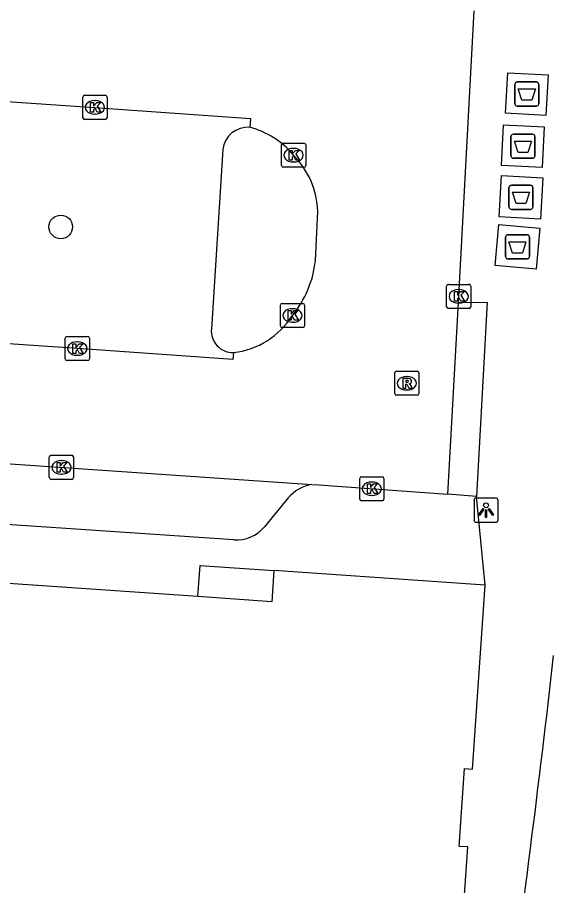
# Model space of a CAD drawing. Extents: x 161848 to 162726, y 385382 to 386521.
# Drawn here: x 161970.13 to 161992.31, y 385426.12 to 385462.04 of the extents above; entities that cross this region are included whole.
import ezdxf

# ---------------------------------------------------------------- set-up
doc = ezdxf.new("R2010")
doc.units = 0
for name, color, linetype in [('IMGEO_Afval_apart_plaats', 7, 'Continuous'), ('IMGEO_Boom', 7, 'Continuous'), ('IMGEO_Fietspad_gesloten', 7, 'Continuous'), ('IMGEO_Kolk', 7, 'Continuous'), ('IMGEO_Lichtpunt', 7, 'Continuous'), ('IMGEO_Pand', 7, 'Continuous'), ('IMGEO_Parkeervlak_open', 7, 'Continuous'), ('IMGEO_Rijbaan_lokaal_open', 7, 'Continuous'), ('IMGEO_Rioolput', 7, 'Continuous'), ('IMGEO_Voetpad_gesloten', 7, 'Continuous'), ('IMGEO_Voetpad_open', 7, 'Continuous')]:
    doc.layers.add(name, color=color, linetype=linetype)

msp = doc.modelspace()

# ---------------------------------------------------------------- linework, layer by layer
at = {"layer": 'IMGEO_Afval_apart_plaats'}
for p, q in [((161990.707, 385458.463), (161990.707, 385459.263)), ((161990.707, 385459.263), (161990.707, 385458.463)), ((161990.807, 385459.363), (161991.597, 385459.363)), ((161991.597, 385459.363), (161990.807, 385459.363)), ((161991.697, 385459.263), (161991.697, 385458.463)), ((161991.697, 385458.463), (161991.697, 385459.263)), ((161991.597, 385458.363), (161990.807, 385458.363)), ((161990.807, 385458.363), (161991.597, 385458.363)), ((161990.647, 385457.205), (161991.437, 385457.205)), ((161991.437, 385457.205), (161990.647, 385457.205)), ((161990.547, 385456.305), (161990.547, 385457.105)), ((161990.547, 385457.105), (161990.547, 385456.305)), ((161991.537, 385457.105), (161991.537, 385456.305)), ((161991.537, 385456.305), (161991.537, 385457.105)), ((161991.437, 385456.205), (161990.647, 385456.205)), ((161990.647, 385456.205), (161991.437, 385456.205)), ((161990.464, 385454.193), (161990.464, 385454.993)), ((161990.464, 385454.993), (161990.464, 385454.193)), ((161990.564, 385455.093), (161991.354, 385455.093)), ((161991.354, 385455.093), (161990.564, 385455.093)), ((161991.454, 385454.993), (161991.454, 385454.193)), ((161991.454, 385454.193), (161991.454, 385454.993)), ((161991.354, 385454.093), (161990.564, 385454.093)), ((161990.564, 385454.093), (161991.354, 385454.093)), ((161990.32, 385452.143), (161990.32, 385452.943)), ((161990.32, 385452.943), (161990.32, 385452.143)), ((161990.42, 385453.043), (161991.21, 385453.043)), ((161991.21, 385453.043), (161990.42, 385453.043)), ((161991.31, 385452.943), (161991.31, 385452.143)), ((161991.31, 385452.143), (161991.31, 385452.943)), ((161991.21, 385452.043), (161990.42, 385452.043)), ((161990.42, 385452.043), (161991.21, 385452.043))]:
    msp.add_line(p, q, dxfattribs=at)
for points in [[(161990.85, 385459.077), (161991.554, 385459.077), (161991.405, 385458.607), (161990.999, 385458.607), (161990.85, 385459.077)], [(161990.69, 385456.919), (161991.394, 385456.919), (161991.245, 385456.449), (161990.839, 385456.449), (161990.69, 385456.919)], [(161990.607, 385454.807), (161991.311, 385454.807), (161991.162, 385454.337), (161990.756, 385454.337), (161990.607, 385454.807)], [(161990.463, 385452.757), (161991.167, 385452.757), (161991.018, 385452.287), (161990.612, 385452.287), (161990.463, 385452.757)]]:
    msp.add_lwpolyline(points, dxfattribs=at)
for centre, start, end in [((161990.807, 385459.263), 90, 180), ((161990.807, 385459.263), 90, 180), ((161991.597, 385459.263), 0, 90), ((161991.597, 385459.263), 360, 90), ((161990.807, 385458.463), 180, 270), ((161990.807, 385458.463), 180, 270), ((161991.597, 385458.463), 270, 0), ((161991.597, 385458.463), 270, 0), ((161990.647, 385457.105), 90, 180), ((161990.647, 385457.105), 90, 180), ((161991.437, 385457.105), 0, 90), ((161991.437, 385457.105), 360, 90), ((161990.647, 385456.305), 180, 270), ((161990.647, 385456.305), 180, 270), ((161991.437, 385456.305), 270, 0), ((161991.437, 385456.305), 270, 0), ((161990.564, 385454.993), 90, 180), ((161990.564, 385454.993), 90, 180), ((161991.354, 385454.993), 0, 90), ((161991.354, 385454.993), 360, 90), ((161990.564, 385454.193), 180, 270), ((161990.564, 385454.193), 180, 270), ((161991.354, 385454.193), 270, 0), ((161991.354, 385454.193), 270, 0), ((161990.42, 385452.943), 90, 180), ((161990.42, 385452.943), 90, 180), ((161991.21, 385452.943), 0, 90), ((161991.21, 385452.943), 360, 90), ((161990.42, 385452.143), 180, 270), ((161990.42, 385452.143), 180, 270), ((161991.21, 385452.143), 270, 0), ((161991.21, 385452.143), 270, 0)]:
    msp.add_arc(centre, 0.1, start, end, dxfattribs=at)
at = {"layer": 'IMGEO_Boom'}
msp.add_circle((161971.921, 385453.367), 0.489, dxfattribs=at)
at = {"layer": 'IMGEO_Fietspad_gesloten'}
msp.add_arc((161438.162, 385498.11), 557.659, 351.91565, 353.56729, dxfattribs=at)
at = {"layer": 'IMGEO_Kolk'}
for p, q in [((161972.835, 385457.886), (161972.835, 385458.738)), ((161972.91, 385458.812), (161973.762, 385458.812)), ((161973.323, 385458.592), (161973.348, 385458.592)), ((161973.836, 385458.738), (161973.836, 385457.886)), ((161973.346, 385458.032), (161973.321, 385458.032)), ((161973.762, 385457.812), (161972.91, 385457.812)), ((161981.053, 385455.909), (161981.053, 385456.761)), ((161981.128, 385456.835), (161981.98, 385456.835)), ((161982.054, 385456.761), (161982.054, 385455.909)), ((161981.541, 385456.615), (161981.566, 385456.615)), ((161981.564, 385456.055), (161981.539, 385456.055)), ((161981.98, 385455.835), (161981.128, 385455.835)), ((161987.884, 385450.066), (161987.884, 385450.918)), ((161987.959, 385450.992), (161988.811, 385450.992)), ((161988.372, 385450.772), (161988.397, 385450.772)), ((161988.885, 385450.918), (161988.885, 385450.066)), ((161981.007, 385449.278), (161981.007, 385450.13)), ((161981.082, 385450.204), (161981.934, 385450.204)), ((161981.495, 385449.984), (161981.52, 385449.984)), ((161982.008, 385450.13), (161982.008, 385449.278)), ((161988.811, 385449.992), (161987.959, 385449.992)), ((161988.395, 385450.212), (161988.37, 385450.212)), ((161981.934, 385449.204), (161981.082, 385449.204)), ((161981.518, 385449.424), (161981.493, 385449.424)), ((161972.107, 385447.91), (161972.107, 385448.762)), ((161972.182, 385448.836), (161973.034, 385448.836)), ((161972.595, 385448.616), (161972.62, 385448.616)), ((161973.108, 385448.762), (161973.108, 385447.91)), ((161973.034, 385447.836), (161972.182, 385447.836)), ((161972.618, 385448.056), (161972.593, 385448.056)), ((161971.449, 385442.998), (161971.449, 385443.85)), ((161971.524, 385443.924), (161972.376, 385443.924)), ((161972.45, 385443.85), (161972.45, 385442.998)), ((161971.937, 385443.704), (161971.962, 385443.704)), ((161971.96, 385443.144), (161971.935, 385443.144)), ((161972.376, 385442.924), (161971.524, 385442.924)), ((161984.29, 385442.109), (161984.29, 385442.961)), ((161984.365, 385443.035), (161985.217, 385443.035)), ((161984.778, 385442.815), (161984.803, 385442.815)), ((161985.291, 385442.961), (161985.291, 385442.109)), ((161985.217, 385442.035), (161984.365, 385442.035)), ((161984.801, 385442.255), (161984.776, 385442.255))]:
    msp.add_line(p, q, dxfattribs=at)
for points in [[(161972.835, 385457.886), (161972.835, 385458.738)], [(161972.91, 385458.812), (161973.762, 385458.812)], [(161973.836, 385458.738), (161973.836, 385457.886)], [(161973.156, 385458.512), (161973.279, 385458.512), (161973.279, 385458.361), (161973.409, 385458.512), (161973.573, 385458.512), (161973.427, 385458.361), (161973.58, 385458.112), (161973.428, 385458.112), (161973.343, 385458.276), (161973.279, 385458.209), (161973.279, 385458.112), (161973.156, 385458.112), (161973.156, 385458.512)], [(161973.762, 385457.812), (161972.91, 385457.812)], [(161981.053, 385455.909), (161981.053, 385456.761)], [(161981.128, 385456.835), (161981.98, 385456.835)], [(161982.054, 385456.761), (161982.054, 385455.909)], [(161981.374, 385456.535), (161981.497, 385456.535), (161981.497, 385456.384), (161981.627, 385456.535), (161981.791, 385456.535), (161981.645, 385456.384), (161981.798, 385456.135), (161981.646, 385456.135), (161981.561, 385456.299), (161981.497, 385456.232), (161981.497, 385456.135), (161981.374, 385456.135), (161981.374, 385456.535)], [(161981.98, 385455.835), (161981.128, 385455.835)], [(161987.884, 385450.066), (161987.884, 385450.918)], [(161987.959, 385450.992), (161988.811, 385450.992)], [(161988.205, 385450.692), (161988.328, 385450.692), (161988.328, 385450.541), (161988.458, 385450.692), (161988.622, 385450.692), (161988.476, 385450.541), (161988.629, 385450.292), (161988.477, 385450.292), (161988.392, 385450.456), (161988.328, 385450.389), (161988.328, 385450.292), (161988.205, 385450.292), (161988.205, 385450.692)], [(161988.885, 385450.918), (161988.885, 385450.066)], [(161981.007, 385449.278), (161981.007, 385450.13)], [(161981.082, 385450.204), (161981.934, 385450.204)], [(161982.008, 385450.13), (161982.008, 385449.278)], [(161988.811, 385449.992), (161987.959, 385449.992)], [(161981.328, 385449.904), (161981.451, 385449.904), (161981.451, 385449.753), (161981.581, 385449.904), (161981.745, 385449.904), (161981.599, 385449.753), (161981.752, 385449.504), (161981.6, 385449.504), (161981.515, 385449.668), (161981.451, 385449.601), (161981.451, 385449.504), (161981.328, 385449.504), (161981.328, 385449.904)], [(161981.934, 385449.204), (161981.082, 385449.204)], [(161972.107, 385447.91), (161972.107, 385448.762)], [(161972.182, 385448.836), (161973.034, 385448.836)], [(161972.428, 385448.536), (161972.551, 385448.536), (161972.551, 385448.385), (161972.681, 385448.536), (161972.845, 385448.536), (161972.699, 385448.385), (161972.852, 385448.136), (161972.7, 385448.136), (161972.615, 385448.3), (161972.551, 385448.233), (161972.551, 385448.136), (161972.428, 385448.136), (161972.428, 385448.536)], [(161973.108, 385448.762), (161973.108, 385447.91)], [(161973.034, 385447.836), (161972.182, 385447.836)], [(161971.449, 385442.998), (161971.449, 385443.85)], [(161971.524, 385443.924), (161972.376, 385443.924)], [(161972.45, 385443.85), (161972.45, 385442.998)], [(161971.77, 385443.624), (161971.893, 385443.624), (161971.893, 385443.473), (161972.023, 385443.624), (161972.187, 385443.624), (161972.041, 385443.473), (161972.194, 385443.224), (161972.042, 385443.224), (161971.957, 385443.388), (161971.893, 385443.321), (161971.893, 385443.224), (161971.77, 385443.224), (161971.77, 385443.624)], [(161972.376, 385442.924), (161971.524, 385442.924)], [(161984.29, 385442.109), (161984.29, 385442.961)], [(161984.365, 385443.035), (161985.217, 385443.035)], [(161985.291, 385442.961), (161985.291, 385442.109)], [(161984.611, 385442.735), (161984.734, 385442.735), (161984.734, 385442.584), (161984.864, 385442.735), (161985.028, 385442.735), (161984.882, 385442.584), (161985.035, 385442.335), (161984.883, 385442.335), (161984.798, 385442.499), (161984.734, 385442.432), (161984.734, 385442.335), (161984.611, 385442.335), (161984.611, 385442.735)], [(161985.217, 385442.035), (161984.365, 385442.035)]]:
    msp.add_lwpolyline(points, dxfattribs=at)
for centre, start, end in [((161972.912, 385458.736), 91.552, 178.448), ((161972.912, 385458.736), 91.552, 178.448), ((161973.76, 385458.736), 1.552, 88.448), ((161973.76, 385458.736), 1.552, 88.448), ((161972.912, 385457.888), 181.552, 268.448), ((161972.912, 385457.888), 181.552, 268.448), ((161973.76, 385457.888), 271.552, 358.448), ((161973.76, 385457.888), 271.552, 358.448), ((161981.13, 385456.759), 91.552, 178.448), ((161981.13, 385456.759), 91.552, 178.448), ((161981.978, 385456.759), 1.552, 88.448), ((161981.978, 385456.759), 1.552, 88.448), ((161981.13, 385455.911), 181.552, 268.448), ((161981.13, 385455.911), 181.552, 268.448), ((161981.978, 385455.911), 271.552, 358.448), ((161981.978, 385455.911), 271.552, 358.448), ((161987.961, 385450.916), 91.552, 178.448), ((161987.961, 385450.916), 91.552, 178.448), ((161988.809, 385450.916), 1.552, 88.448), ((161988.809, 385450.916), 1.552, 88.448), ((161981.084, 385450.128), 91.552, 178.448), ((161981.084, 385450.128), 91.552, 178.448), ((161981.932, 385450.128), 1.552, 88.448), ((161981.932, 385450.128), 1.552, 88.448), ((161987.961, 385450.068), 181.552, 268.448), ((161987.961, 385450.068), 181.552, 268.448), ((161988.809, 385450.068), 271.552, 358.448), ((161988.809, 385450.068), 271.552, 358.448), ((161981.084, 385449.28), 181.552, 268.448), ((161981.084, 385449.28), 181.552, 268.448), ((161981.932, 385449.28), 271.552, 358.448), ((161981.932, 385449.28), 271.552, 358.448), ((161972.184, 385448.76), 91.552, 178.448), ((161972.184, 385448.76), 91.552, 178.448), ((161973.032, 385448.76), 1.552, 88.448), ((161973.032, 385448.76), 1.552, 88.448), ((161972.184, 385447.912), 181.552, 268.448), ((161972.184, 385447.912), 181.552, 268.448), ((161973.032, 385447.912), 271.552, 358.448), ((161973.032, 385447.912), 271.552, 358.448), ((161971.526, 385443.848), 91.552, 178.448), ((161971.526, 385443.848), 91.552, 178.448), ((161972.374, 385443.848), 1.552, 88.448), ((161972.374, 385443.848), 1.552, 88.448), ((161971.526, 385443), 181.552, 268.448), ((161971.526, 385443), 181.552, 268.448), ((161972.374, 385443), 271.552, 358.448), ((161972.374, 385443), 271.552, 358.448), ((161984.367, 385442.959), 91.552, 178.448), ((161984.367, 385442.959), 91.552, 178.448), ((161985.215, 385442.959), 1.552, 88.448), ((161985.215, 385442.959), 1.552, 88.448), ((161984.367, 385442.111), 181.552, 268.448), ((161984.367, 385442.111), 181.552, 268.448), ((161985.215, 385442.111), 271.552, 358.448), ((161985.215, 385442.111), 271.552, 358.448)]:
    msp.add_arc(centre, 0.0765, start, end, dxfattribs=at)
for centre, major_axis, ratio, start_param, end_param in [((161973.322, 385458.312), (-0.387, 0.002), 0.722429, 4.712389, 7.853982), ((161973.347, 385458.312), (-0.39, 0.002), 0.717154, 1.570796, 4.712389), ((161981.54, 385456.335), (-0.387, 0.002), 0.722429, 4.712389, 7.853982), ((161981.565, 385456.335), (-0.39, 0.002), 0.717154, 1.570796, 4.712389), ((161988.371, 385450.492), (-0.387, 0.002), 0.722429, 4.712389, 7.853982), ((161988.396, 385450.492), (-0.39, 0.002), 0.717154, 1.570796, 4.712389), ((161981.494, 385449.704), (-0.387, 0.002), 0.722429, 4.712389, 7.853982), ((161981.519, 385449.704), (-0.39, 0.002), 0.717154, 1.570796, 4.712389), ((161972.594, 385448.336), (-0.387, 0.002), 0.722429, 4.712389, 7.853982), ((161972.619, 385448.336), (-0.39, 0.002), 0.717154, 1.570796, 4.712389), ((161971.936, 385443.424), (-0.387, 0.002), 0.722429, 4.712389, 7.853982), ((161971.961, 385443.424), (-0.39, 0.002), 0.717154, 1.570796, 4.712389), ((161984.777, 385442.535), (-0.387, 0.002), 0.722429, 4.712389, 7.853982), ((161984.802, 385442.535), (-0.39, 0.002), 0.717154, 1.570796, 4.712389)]:
    msp.add_ellipse(centre, major_axis=major_axis, ratio=ratio, start_param=start_param, end_param=end_param, dxfattribs=at)
at = {"layer": 'IMGEO_Lichtpunt'}
for p, q in [((161989.017, 385442.054), (161989.017, 385441.247)), ((161989.017, 385442.054), (161989.017, 385441.247)), ((161989.919, 385442.149), (161989.111, 385442.149)), ((161989.919, 385442.149), (161989.111, 385442.149)), ((161990.013, 385441.247), (161990.013, 385442.054)), ((161990.013, 385441.247), (161990.013, 385442.054)), ((161989.111, 385441.153), (161989.919, 385441.153)), ((161989.111, 385441.153), (161989.919, 385441.153))]:
    msp.add_line(p, q, dxfattribs=at)
for points in [[(161989.391, 385441.718), (161989.43, 385441.69), (161989.242, 385441.428), (161989.204, 385441.455), (161989.391, 385441.718)], [(161989.493, 385441.67), (161989.54, 385441.67), (161989.54, 385441.348), (161989.493, 385441.348), (161989.493, 385441.67)], [(161989.603, 385441.69), (161989.641, 385441.717), (161989.828, 385441.455), (161989.789, 385441.427), (161989.603, 385441.69)]]:
    msp.add_lwpolyline(points, dxfattribs=at)
msp.add_circle((161989.516, 385441.852), 0.0994, dxfattribs=at)
for centre, start, end in [((161989.111, 385442.054), 90, 180), ((161989.111, 385442.054), 90, 180), ((161989.919, 385442.054), 0, 90), ((161989.919, 385442.054), 0, 90), ((161989.111, 385441.247), 180, 270), ((161989.111, 385441.247), 180, 270), ((161989.919, 385441.247), 270, 0), ((161989.919, 385441.247), 270, 360)]:
    msp.add_arc(centre, 0.0946, start, end, dxfattribs=at)
at = {"layer": 'IMGEO_Pand'}
for points in [[(161980.74, 385439.151), (161980.651, 385437.863), (161977.598, 385438.072)], [(161989.482, 385438.553), (161980.74, 385439.151)], [(161977.598, 385438.072), (161963.511, 385439.037)], [(161988.226, 385419.978), (161988.756, 385427.717), (161988.399, 385427.742), (161988.62, 385430.964), (161988.961, 385430.94), (161989.482, 385438.553)]]:
    msp.add_lwpolyline(points, dxfattribs=at)
at = {"layer": 'IMGEO_Parkeervlak_open'}
msp.add_lwpolyline([(161978.631, 385456.569), (161978.153, 385449.151)], dxfattribs=at)
for centre, radius, start, end in [((161979.666, 385456.451), 1.041, 85.8049, 173.5114), ((161979.046, 385449.065), 0.897, 174.4951, 271.4011)]:
    msp.add_arc(centre, radius, start, end, dxfattribs=at)
at = {"layer": 'IMGEO_Rijbaan_lokaal_open'}
for points in [[(161988.372, 385450.247), (161989.02, 385462.302)], [(161979.068, 385448.168), (161979.046, 385447.88), (161972.608, 385448.334), (161923.043, 385451.687), (161923.766, 385461.69), (161973.336, 385458.313), (161979.773, 385457.856), (161979.742, 385457.49)], [(161982.458, 385451.973), (161982.559, 385454.001)], [(161987.941, 385442.31), (161988.372, 385450.247)], [(161927.586, 385446.469), (161982.306, 385442.712)], [(161982.306, 385442.712), (161982.6, 385442.692), (161987.941, 385442.31)]]:
    msp.add_lwpolyline(points, dxfattribs=at)
for centre, radius, start, end in [((161978.818, 385454.041), 3.571, 39.9748, 74.9969), ((161979.049, 385453.873), 3.512, 2.0895, 44.5031), ((161978.089, 385452.469), 4.397, 321.04, 353.5232), ((161978.671, 385451.505), 3.361, 276.7899, 327.5916)]:
    msp.add_arc(centre, radius, start, end, dxfattribs=at)
at = {"layer": 'IMGEO_Rioolput'}
for p, q in [((161985.735, 385446.475), (161985.735, 385447.327)), ((161985.81, 385447.401), (161986.662, 385447.401)), ((161986.223, 385447.181), (161986.248, 385447.181)), ((161986.736, 385447.327), (161986.736, 385446.475)), ((161986.662, 385446.401), (161985.81, 385446.401)), ((161986.246, 385446.621), (161986.221, 385446.621))]:
    msp.add_line(p, q, dxfattribs=at)
for points in [[(161985.735, 385446.475), (161985.735, 385447.327)], [(161985.81, 385447.401), (161986.662, 385447.401)], [(161986.324, 385447.099), (161986.072, 385447.101), (161986.072, 385446.701)], [(161986.736, 385447.327), (161986.736, 385446.475)], [(161986.072, 385446.701), (161986.196, 385446.701), (161986.196, 385446.863), (161986.207, 385446.863)], [(161986.25, 385447.02), (161986.196, 385447.02), (161986.196, 385446.939)], [(161986.196, 385446.939), (161986.248, 385446.939)], [(161986.254, 385446.834), (161986.325, 385446.701), (161986.465, 385446.701), (161986.4, 385446.827)], [(161986.662, 385446.401), (161985.81, 385446.401)]]:
    msp.add_lwpolyline(points, dxfattribs=at)
for centre, radius, start, end in [((161985.812, 385447.325), 0.0765, 91.552, 178.448), ((161985.812, 385447.325), 0.0765, 91.552, 178.448), ((161986.323, 385446.989), 0.109, 350.3612, 89.416), ((161986.66, 385447.325), 0.0765, 1.552, 88.448), ((161986.66, 385447.325), 0.0765, 1.552, 88.448), ((161986.206, 385446.81), 0.0533, 26.0293, 88.6989), ((161986.232, 385447.128), 0.19, 274.7715, 282.9687), ((161986.256, 385446.924), 0.0964, 77.0061, 93.1865), ((161986.27, 385446.981), 0.0378, 276.6634, 79.6772), ((161986.321, 385446.989), 0.112, 277.5842, 350.9817), ((161986.305, 385446.774), 0.108, 29.5134, 73.7905), ((161985.812, 385446.477), 0.0765, 181.552, 268.448), ((161985.812, 385446.477), 0.0765, 181.552, 268.448), ((161986.66, 385446.477), 0.0765, 271.552, 358.448), ((161986.66, 385446.477), 0.0765, 271.552, 358.448)]:
    msp.add_arc(centre, radius, start, end, dxfattribs=at)
for centre, major_axis, ratio, start_param, end_param in [((161986.222, 385446.901), (-0.387, 0.002), 0.722429, 4.712389, 7.853982), ((161986.247, 385446.901), (-0.39, 0.002), 0.717154, 1.570796, 4.712389)]:
    msp.add_ellipse(centre, major_axis=major_axis, ratio=ratio, start_param=start_param, end_param=end_param, dxfattribs=at)
at = {"layer": 'IMGEO_Voetpad_gesloten'}
for points in [[(161990.321, 385458.072), (161990.413, 385459.746), (161992.084, 385459.654), (161991.992, 385457.98), (161990.321, 385458.072)], [(161990.158, 385455.904), (161990.243, 385457.59), (161991.926, 385457.505), (161991.841, 385455.819), (161990.158, 385455.904)], [(161990.051, 385453.789), (161990.153, 385455.498), (161991.866, 385455.396), (161991.764, 385453.687), (161990.051, 385453.789)], [(161989.889, 385451.774), (161990.048, 385453.472), (161991.742, 385453.313), (161991.583, 385451.615), (161989.889, 385451.774)]]:
    msp.add_lwpolyline(points, dxfattribs=at)
at = {"layer": 'IMGEO_Voetpad_open'}
for points in [[(161988.372, 385450.247), (161989.568, 385450.25), (161989.119, 385442.212)], [(161979.088, 385440.424), (161931.458, 385443.642)], [(161981.333, 385442.154), (161980.344, 385440.963)], [(161989.119, 385442.212), (161987.941, 385442.31)], [(161989.482, 385438.553), (161989.119, 385442.212)], [(161977.598, 385438.072), (161977.686, 385439.361), (161980.74, 385439.151)]]:
    msp.add_lwpolyline(points, dxfattribs=at)
for centre, radius, start, end in [((161982.572, 385441.12), 1.614, 99.4959, 140.1712), ((161979.19, 385441.919), 1.499, 266.101, 320.3512)]:
    msp.add_arc(centre, radius, start, end, dxfattribs=at)

doc.saveas('drawing.dxf')
